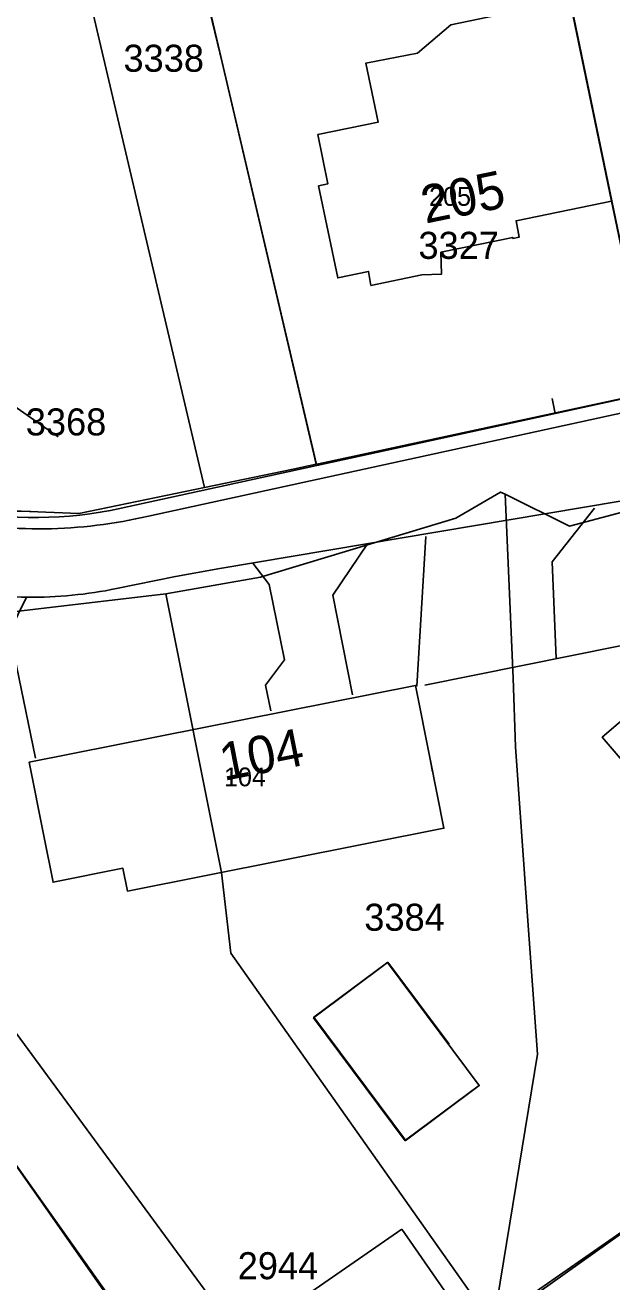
# Model space of a CAD drawing. Extents: x 148816 to 151297, y 399515 to 402500.
# Drawn here: x 151045.2 to 151084.2, y 400782.4 to 400866 of the extents above; entities that cross this region are included whole.
import ezdxf

# ---------------------------------------------------------------- set-up
doc = ezdxf.new("R2010")
doc.units = 0
for name, color, linetype in [('B01 Hoofdgebouw  [D] Norm', 7, 'Continuous'), ('B01 Hoofdgebouw  [T] Norm', 7, 'Continuous'), ('B01 hoofgebouw', 7, 'Continuous'), ('B02 Bijgebouw  [T] Norm', 7, 'Continuous'), ('G01 perceelsgrens', 7, 'Continuous'), ('T04 Haag heg  [D] Gem', 7, 'Continuous'), ('T09 Insteek water  [T] Norm', 7, 'Continuous'), ('V00 Kant verharding algemeen  [T] Norm', 7, 'Continuous'), ('Z01 perceelnummer', 7, 'Continuous'), ('Z02 huisnummer', 7, 'Continuous'), ('Z02 Huisnummer  [Tekst] Norm', 7, 'Continuous')]:
    doc.layers.add(name, color=color, linetype=linetype)

msp = doc.modelspace()

# ---------------------------------------------------------------- linework, layer by layer
at = {"layer": 'B01 Hoofdgebouw  [D] Norm'}
for p, q in [((151045.45, 400816.99), (151045.45, 400816.99)), ((151072.283, 400816.351), (151072.12, 400817.2))]:
    msp.add_line(p, q, dxfattribs=at)
at = {"layer": 'B01 Hoofdgebouw  [T] Norm'}
for p, q in [((151080.778, 400870.792), (151084.181, 400854.32)), ((151071.271, 400864.168), (151073.496, 400866.059)), ((151067.854, 400863.508), (151071.271, 400864.168)), ((151067.854, 400863.508), (151068.665, 400859.571)), ((151068.665, 400859.571), (151064.649, 400858.744)), ((151064.649, 400858.744), (151065.322, 400855.473)), ((151065.322, 400855.473), (151064.705, 400855.346)), ((151064.705, 400855.346), (151065.972, 400849.215)), ((151077.84, 400853.01), (151084.181, 400854.32)), ((151078.048, 400851.926), (151077.84, 400853.01)), ((151072.834, 400850.915), (151077.617, 400851.906)), ((151077.617, 400851.906), (151077.632, 400851.836)), ((151077.632, 400851.836), (151078.048, 400851.926)), ((151072.881, 400849.472), (151072.834, 400850.915)), ((151068.029, 400849.64), (151065.972, 400849.215)), ((151068.029, 400849.64), (151068.187, 400848.716)), ((151068.187, 400848.716), (151071.57, 400849.424)), ((151071.57, 400849.424), (151072.881, 400849.472)), ((151045.45, 400816.99), (151071.14, 400822.1)), ((151072.12, 400817.2), (151071.14, 400822.1)), ((151045.45, 400816.99), (151046.425, 400812.089))]:
    msp.add_line(p, q, dxfattribs=at)
for points in [[(151092.665, 400826.437), (151108.64, 400807.828), (151099.542, 400800.018), (151083.565, 400818.649), (151092.665, 400826.437)], [(151046.43, 400812.09), (151047.045, 400809.011), (151051.689, 400809.933), (151051.989, 400808.421), (151073.039, 400812.602), (151072.12, 400817.2)], [(151091.294, 400790.218), (151096.025, 400783.196), (151081.325, 400772.735), (151076.579, 400779.765), (151091.294, 400790.218)]]:
    msp.add_lwpolyline(points, dxfattribs=at)
at = {"layer": 'B01 hoofgebouw'}
for points in [[(151064.705, 400855.346), (151065.322, 400855.473), (151064.649, 400858.744), (151068.665, 400859.571), (151067.854, 400863.508), (151071.271, 400864.168), (151073.496, 400866.059), (151078.96, 400867.189), (151078.32, 400870.284), (151080.778, 400870.792), (151084.181, 400854.32), (151077.84, 400853.01), (151078.048, 400851.926), (151077.632, 400851.836), (151077.617, 400851.906), (151072.834, 400850.915), (151072.881, 400849.472), (151071.57, 400849.424), (151068.187, 400848.716), (151068.029, 400849.64), (151065.972, 400849.215), (151064.705, 400855.346)], [(151092.665, 400826.437), (151108.64, 400807.828), (151099.542, 400800.018), (151083.565, 400818.649), (151092.665, 400826.437)], [(151072.116, 400817.196), (151071.14, 400822.1), (151045.45, 400816.99), (151046.426, 400812.086)], [(151046.43, 400812.09), (151047.045, 400809.011), (151051.689, 400809.933), (151051.989, 400808.421), (151073.039, 400812.602), (151072.12, 400817.2)], [(151069.308, 400803.69), (151064.381, 400800.02), (151070.474, 400791.84), (151075.401, 400795.51)], [(151073.38, 400798.223), (151069.308, 400803.69)], [(151091.141, 400790.126), (151076.35, 400779.82)]]:
    msp.add_lwpolyline(points, dxfattribs=at)
at = {"layer": 'B02 Bijgebouw  [T] Norm'}
for points in [[(151070.47, 400791.812), (151064.371, 400799.987), (151069.294, 400803.66), (151075.393, 400795.485)], [(151070.244, 400785.927), (151062.467, 400780.534), (151065.836, 400775.675), (151073.613, 400781.068)]]:
    msp.add_lwpolyline(points, close=True, dxfattribs=at)
at = {"layer": 'G01 perceelsgrens'}
for points in [[(151086.838, 400841.612), (151078.425, 400882.286)], [(151064.55, 400836.812), (151058.28, 400863.538), (151054.92, 400877.513)], [(151057.106, 400835.265), (151047.957, 400874.265)], [(151086.838, 400841.612), (151064.704, 400836.844), (151064.55, 400836.812)], [(151033.438, 400836.153), (151041.089, 400833.85), (151048.768, 400833.534), (151057.106, 400835.265)], [(151057.106, 400835.265), (151063.016, 400836.493), (151064.55, 400836.812)], [(151077.111, 400834.814), (151081.4, 400832.689), (151086.827, 400834.131), (151104.335, 400836.07), (151116.99, 400835.315), (151118.456, 400834.681)], [(151073.822, 400833.225), (151076.81, 400834.963), (151077.111, 400834.814)], [(151077.111, 400834.814), (151077.646, 400822.59)], [(151054.547, 400828.191), (151060.831, 400829.295), (151073.822, 400833.225)], [(151039.741, 400826.895), (151042.32, 400826.728), (151044.942, 400827.071), (151054.547, 400828.191)], [(151054.547, 400828.191), (151058.246, 400809.663), (151058.877, 400804.284), (151076.194, 400779.711)], [(151077.646, 400822.59), (151077.807, 400818.012)], [(151077.807, 400818.012), (151078.602, 400806.756)], [(151032.097, 400807.947), (151077.012, 400743.855)], [(151078.602, 400806.756), (151079.259, 400797.569)], [(151079.259, 400797.569), (151077.843, 400788.891)], [(151077.843, 400788.891), (151076.35, 400779.82)]]:
    msp.add_lwpolyline(points, dxfattribs=at)
at = {"layer": 'T04 Haag heg  [D] Gem'}
for p, q in [((151055.011, 400877.528), (151064.565, 400836.8)), ((151086.838, 400841.612), (151084.181, 400854.32)), ((151043.441, 400833.669), (151045.548, 400833.685)), ((151035.733, 400811.022), (151061.812, 400775.503))]:
    msp.add_line(p, q, dxfattribs=at)
msp.add_lwpolyline([(151071.763, 400822.114), (151087.952, 400825.379), (151097.43, 400833.591), (151100.327, 400834.43), (151116.711, 400833.836)], dxfattribs=at)
at = {"layer": 'T09 Insteek water  [T] Norm'}
msp.add_line((151043.194, 400792.144), (151052.088, 400779.601), dxfattribs=at)
at = {"layer": 'V00 Kant verharding algemeen  [T] Norm'}
for points in [[(151050.857, 400833.742), (151109.521, 400846.529)], [(151109.705, 400845.653), (151053.383, 400833.368)], [(151080.247, 400841.179), (151080.442, 400840.186)], [(151114.339, 400836.932), (151111.257, 400838.824), (151058.136, 400829.875), (151055.188, 400829.344), (151051.268, 400828.545)], [(151080.227, 400830.319), (151083.044, 400833.902)], [(151071.835, 400832.007), (151071.233, 400822.043)], [(151066.951, 400821.472), (151065.652, 400828.097), (151067.964, 400831.531)], [(151080.501, 400823.889), (151080.227, 400830.319)], [(151060.326, 400830.244), (151061.409, 400828.811)], [(151061.409, 400828.811), (151062.439, 400823.795), (151061.179, 400822.125), (151061.521, 400820.403)], [(151045.877, 400817.261), (151044.137, 400825.661), (151045.278, 400827.97)]]:
    msp.add_lwpolyline(points, dxfattribs=at)
for centre, radius, start, end in [((151045.838, 400860.103), 26.835, 257.28081, 280.77928), ((151046.128, 400863.937), 31.418, 258.00299, 283.35183), ((151045.534, 400856.303), 28.334, 257.40534, 269.57293), ((151045.573, 400856.402), 28.433, 269.49552, 281.5534)]:
    msp.add_arc(centre, radius, start, end, dxfattribs=at)
at = {"layer": 'Z01 perceelnummer'}
msp.add_lwpolyline([(151047.392, 400838.632), (151039.855, 400843.905)], dxfattribs=at)

# ---------------------------------------------------------------- texts
for s, p in [('3338', (151051.726, 400862.927)), ('3327', (151071.344, 400850.479)), ('3368', (151045.229, 400838.732)), ('3384', (151067.743, 400805.778)), ('2944', (151059.324, 400782.594))]:
    msp.add_text(s, height=1.8, dxfattribs=at).set_placement(p)
at = {"layer": 'Z02 huisnummer'}
for s, rotation, p in [('205', 11.6584, (151071.807, 400852.819)), ('104', 11.24253, (151058.396, 400815.74))]:
    msp.add_text(s, height=2.5, rotation=rotation, dxfattribs=at).set_placement(p)
at = {"layer": 'Z02 Huisnummer  [Tekst] Norm'}
for s, p in [('205', (151072.05, 400854.007)), ('104', (151058.41, 400815.39))]:
    msp.add_text(s, height=1.25, dxfattribs=at).set_placement(p)

doc.saveas('drawing.dxf')
